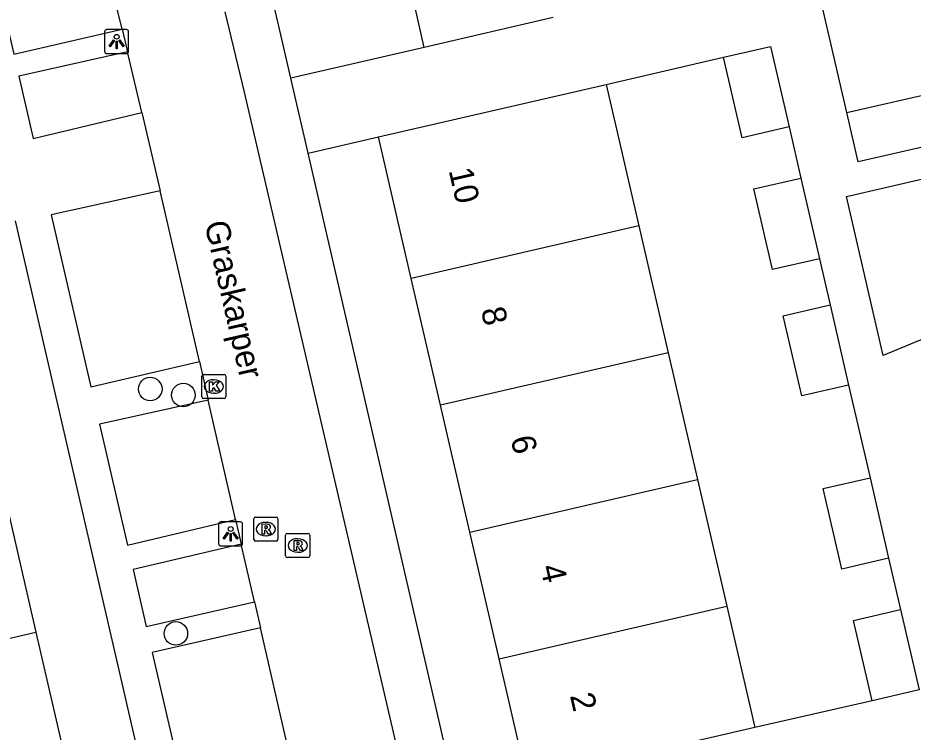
# Model space of a CAD drawing. Extents: x 156414 to 157775, y 382335 to 383765.
# Drawn here: x 157019.6 to 157056.8, y 383184.48 to 383214.14 of the extents above; entities that cross this region are included whole.
import ezdxf

# ---------------------------------------------------------------- set-up
doc = ezdxf.new("R2010")
doc.units = 0
for name, color, linetype in [('IMGEO_Boom', 7, 'Continuous'), ('IMGEO_Kolk', 7, 'Continuous'), ('IMGEO_Lichtpunt', 7, 'Continuous'), ('IMGEO_Openbare_ruimte_label', 7, 'Continuous'), ('IMGEO_Pand', 7, 'Continuous'), ('IMGEO_Pand_nummerreeks', 7, 'Continuous'), ('IMGEO_Rijbaan_lokaal_gesloten', 7, 'Continuous'), ('IMGEO_Rioolput', 7, 'Continuous'), ('IMGEO_Voetpad_open', 7, 'Continuous')]:
    doc.layers.add(name, color=color, linetype=linetype)

msp = doc.modelspace()

# ---------------------------------------------------------------- linework, layer by layer
at = {"layer": 'IMGEO_Boom'}
for centre in [(157025.101, 383198.729), (157026.478, 383198.479), (157026.166, 383188.581)]:
    msp.add_circle(centre, 0.489, dxfattribs=at)
at = {"layer": 'IMGEO_Kolk'}
for p, q in [((157027.242, 383198.408), (157027.242, 383199.26)), ((157027.317, 383199.334), (157028.169, 383199.334)), ((157027.73, 383199.114), (157027.755, 383199.114)), ((157028.243, 383199.26), (157028.243, 383198.408)), ((157028.169, 383198.334), (157027.317, 383198.334)), ((157027.753, 383198.554), (157027.728, 383198.554))]:
    msp.add_line(p, q, dxfattribs=at)
for points in [[(157027.242, 383198.408), (157027.242, 383199.26)], [(157027.317, 383199.334), (157028.169, 383199.334)], [(157027.563, 383199.034), (157027.686, 383199.034), (157027.686, 383198.883), (157027.816, 383199.034), (157027.98, 383199.034), (157027.834, 383198.883), (157027.987, 383198.634), (157027.835, 383198.634), (157027.75, 383198.798), (157027.686, 383198.731), (157027.686, 383198.634), (157027.563, 383198.634), (157027.563, 383199.034)], [(157028.243, 383199.26), (157028.243, 383198.408)], [(157028.169, 383198.334), (157027.317, 383198.334)]]:
    msp.add_lwpolyline(points, dxfattribs=at)
for centre, start, end in [((157027.319, 383199.258), 91.552, 178.448), ((157027.319, 383199.258), 91.552, 178.448), ((157028.167, 383199.258), 1.552, 88.448), ((157028.167, 383199.258), 1.552, 88.448), ((157027.319, 383198.41), 181.552, 268.448), ((157027.319, 383198.41), 181.552, 268.448), ((157028.167, 383198.41), 271.552, 358.448), ((157028.167, 383198.41), 271.552, 358.448)]:
    msp.add_arc(centre, 0.0765, start, end, dxfattribs=at)
for centre, major_axis, ratio, start_param, end_param in [((157027.729, 383198.834), (-0.387, 0.002), 0.722429, 4.712389, 7.853982), ((157027.754, 383198.834), (-0.39, 0.002), 0.717154, 1.570796, 4.712389)]:
    msp.add_ellipse(centre, major_axis=major_axis, ratio=ratio, start_param=start_param, end_param=end_param, dxfattribs=at)
at = {"layer": 'IMGEO_Lichtpunt'}
for p, q in [((157023.207, 383213.558), (157023.207, 383212.751)), ((157023.207, 383213.558), (157023.207, 383212.751)), ((157024.109, 383213.653), (157023.301, 383213.653)), ((157024.109, 383213.653), (157023.301, 383213.653)), ((157024.203, 383212.751), (157024.203, 383213.558)), ((157024.203, 383212.751), (157024.203, 383213.558)), ((157023.301, 383212.657), (157024.109, 383212.657)), ((157023.301, 383212.657), (157024.109, 383212.657)), ((157027.943, 383193.119), (157027.943, 383192.312)), ((157027.943, 383193.119), (157027.943, 383192.312)), ((157028.845, 383193.214), (157028.037, 383193.214)), ((157028.845, 383193.214), (157028.037, 383193.214)), ((157028.939, 383192.312), (157028.939, 383193.119)), ((157028.939, 383192.312), (157028.939, 383193.119)), ((157028.037, 383192.218), (157028.845, 383192.218)), ((157028.037, 383192.218), (157028.845, 383192.218))]:
    msp.add_line(p, q, dxfattribs=at)
for points in [[(157023.581, 383213.222), (157023.62, 383213.194), (157023.432, 383212.932), (157023.394, 383212.959), (157023.581, 383213.222)], [(157023.683, 383213.174), (157023.73, 383213.174), (157023.73, 383212.852), (157023.683, 383212.852), (157023.683, 383213.174)], [(157023.793, 383213.194), (157023.831, 383213.221), (157024.018, 383212.959), (157023.979, 383212.931), (157023.793, 383213.194)], [(157028.317, 383192.783), (157028.356, 383192.755), (157028.168, 383192.493), (157028.13, 383192.52), (157028.317, 383192.783)], [(157028.419, 383192.735), (157028.466, 383192.735), (157028.466, 383192.413), (157028.419, 383192.413), (157028.419, 383192.735)], [(157028.529, 383192.755), (157028.567, 383192.782), (157028.754, 383192.52), (157028.715, 383192.492), (157028.529, 383192.755)]]:
    msp.add_lwpolyline(points, dxfattribs=at)
for centre in [(157023.706, 383213.356), (157028.442, 383192.917)]:
    msp.add_circle(centre, 0.0994, dxfattribs=at)
for centre, start, end in [((157023.301, 383213.558), 90, 180), ((157023.301, 383213.558), 90, 180), ((157024.109, 383213.558), 0, 90), ((157024.109, 383213.558), 0, 90), ((157023.301, 383212.751), 180, 270), ((157023.301, 383212.751), 180, 270), ((157024.109, 383212.751), 270, 0), ((157024.109, 383212.751), 270, 360), ((157028.037, 383193.119), 90, 180), ((157028.037, 383193.119), 90, 180), ((157028.845, 383193.119), 0, 90), ((157028.845, 383193.119), 0, 90), ((157028.037, 383192.312), 180, 270), ((157028.037, 383192.312), 180, 270), ((157028.845, 383192.312), 270, 0), ((157028.845, 383192.312), 270, 360)]:
    msp.add_arc(centre, 0.0946, start, end, dxfattribs=at)
at = {"layer": 'IMGEO_Pand'}
for points in [[(157036.479, 383212.916), (157034.344, 383222.398)], [(157030.944, 383211.639), (157028.758, 383221.111)], [(157041.838, 383214.152), (157036.479, 383212.916)], [(157036.479, 383212.916), (157030.944, 383211.639)], [(157048.921, 383212.504), (157050.869, 383212.955), (157051.642, 383209.613)], [(157051.642, 383209.613), (157049.693, 383209.162), (157048.921, 383212.504)], [(157034.588, 383209.196), (157044.049, 383211.378)], [(157044.049, 383211.378), (157045.408, 383205.498)], [(157054.049, 383210.205), (157058.044, 383211.127), (157058.516, 383209.081)], [(157058.516, 383209.081), (157054.521, 383208.159), (157054.049, 383210.205)], [(157035.948, 383203.313), (157034.588, 383209.196)], [(157052.907, 383204.137), (157050.959, 383203.687), (157050.184, 383207.038), (157052.133, 383207.489)], [(157052.133, 383207.489), (157052.907, 383204.137)], [(157045.408, 383205.498), (157035.948, 383203.313)], [(157045.408, 383205.498), (157046.625, 383200.237)], [(157037.164, 383198.053), (157035.948, 383203.313)], [(157054.12, 383198.895), (157052.171, 383198.445), (157051.403, 383201.767), (157053.351, 383202.218)], [(157053.351, 383202.218), (157054.12, 383198.895)], [(157046.625, 383200.237), (157037.164, 383198.053)], [(157046.625, 383200.237), (157047.841, 383194.975)], [(157038.38, 383192.79), (157037.164, 383198.053)], [(157038.38, 383192.79), (157047.841, 383194.975)], [(157047.841, 383194.975), (157049.058, 383189.714)], [(157055.782, 383191.705), (157053.833, 383191.255), (157053.061, 383194.596), (157055.009, 383195.047)], [(157055.009, 383195.047), (157055.782, 383191.705)], [(157019.142, 383193.889), (157020.354, 383188.627)], [(157039.596, 383187.529), (157038.38, 383192.79)], [(157039.596, 383187.529), (157049.058, 383189.714)], [(157049.058, 383189.714), (157050.221, 383184.682)], [(157055.097, 383185.789), (157054.326, 383189.121), (157056.275, 383189.571)], [(157056.275, 383189.571), (157057.045, 383186.239), (157055.097, 383185.789)], [(157010.894, 383186.441), (157020.354, 383188.627)], [(157020.354, 383188.627), (157021.567, 383183.365)], [(157040.76, 383182.495), (157039.596, 383187.529)], [(157050.221, 383184.682), (157040.76, 383182.495)]]:
    msp.add_lwpolyline(points, dxfattribs=at)
at = {"layer": 'IMGEO_Rijbaan_lokaal_gesloten'}
for points in [[(157023.935, 383213.667), (157023.761, 383214.407), (157022.852, 383217.466)], [(157028.194, 383214.389), (157029.007, 383211.056), (157039.327, 383166.762), (157039.477, 383166.29)], [(157023.935, 383213.667), (157024.156, 383212.726)], [(157024.745, 383210.216), (157024.156, 383212.726)], [(157024.745, 383210.216), (157025.515, 383206.96)], [(157027.143, 383199.867), (157025.515, 383206.96)], [(157027.143, 383199.867), (157027.51, 383198.266)], [(157028.648, 383193.311), (157027.51, 383198.266)], [(157028.648, 383193.311), (157028.883, 383192.287)], [(157029.433, 383189.888), (157028.883, 383192.287)], [(157029.433, 383189.888), (157029.679, 383188.816)], [(157030.805, 383183.912), (157029.679, 383188.816)]]:
    msp.add_lwpolyline(points, dxfattribs=at)
at = {"layer": 'IMGEO_Rioolput'}
for p, q in [((157029.479, 383193.412), (157030.331, 383193.412)), ((157029.404, 383192.486), (157029.404, 383193.338)), ((157029.892, 383193.192), (157029.917, 383193.192)), ((157030.405, 383193.338), (157030.405, 383192.486)), ((157030.727, 383191.806), (157030.727, 383192.658)), ((157030.802, 383192.732), (157031.654, 383192.732)), ((157031.728, 383192.658), (157031.728, 383191.806)), ((157030.331, 383192.412), (157029.479, 383192.412)), ((157029.915, 383192.632), (157029.89, 383192.632)), ((157031.215, 383192.512), (157031.24, 383192.512)), ((157031.238, 383191.952), (157031.213, 383191.952)), ((157031.654, 383191.732), (157030.802, 383191.732))]:
    msp.add_line(p, q, dxfattribs=at)
for points in [[(157029.479, 383193.412), (157030.331, 383193.412)], [(157029.404, 383192.486), (157029.404, 383193.338)], [(157029.993, 383193.11), (157029.741, 383193.112), (157029.741, 383192.712)], [(157029.919, 383193.031), (157029.865, 383193.031), (157029.865, 383192.95)], [(157030.405, 383193.338), (157030.405, 383192.486)], [(157029.741, 383192.712), (157029.865, 383192.712), (157029.865, 383192.874), (157029.876, 383192.874)], [(157029.865, 383192.95), (157029.917, 383192.95)], [(157029.923, 383192.845), (157029.994, 383192.712), (157030.134, 383192.712), (157030.069, 383192.838)], [(157030.727, 383191.806), (157030.727, 383192.658)], [(157030.802, 383192.732), (157031.654, 383192.732)], [(157031.728, 383192.658), (157031.728, 383191.806)], [(157030.331, 383192.412), (157029.479, 383192.412)], [(157031.316, 383192.43), (157031.064, 383192.432), (157031.064, 383192.032)], [(157031.242, 383192.351), (157031.188, 383192.351), (157031.188, 383192.27)], [(157031.064, 383192.032), (157031.188, 383192.032), (157031.188, 383192.194), (157031.199, 383192.194)], [(157031.188, 383192.27), (157031.24, 383192.27)], [(157031.246, 383192.165), (157031.317, 383192.032), (157031.457, 383192.032), (157031.392, 383192.158)], [(157031.654, 383191.732), (157030.802, 383191.732)]]:
    msp.add_lwpolyline(points, dxfattribs=at)
for centre, radius, start, end in [((157029.481, 383193.336), 0.0765, 91.552, 178.448), ((157029.481, 383193.336), 0.0765, 91.552, 178.448), ((157030.329, 383193.336), 0.0765, 1.552, 88.448), ((157030.329, 383193.336), 0.0765, 1.552, 88.448), ((157029.925, 383192.935), 0.0964, 77.0061, 93.1865), ((157029.939, 383192.992), 0.0378, 276.6634, 79.6772), ((157029.992, 383193), 0.109, 350.3612, 89.416), ((157029.875, 383192.821), 0.0533, 26.0293, 88.6989), ((157029.901, 383193.139), 0.19, 274.7715, 282.9687), ((157029.99, 383193), 0.112, 277.5842, 350.9817), ((157029.974, 383192.785), 0.108, 29.5134, 73.7905), ((157030.804, 383192.656), 0.0765, 91.552, 178.448), ((157030.804, 383192.656), 0.0765, 91.552, 178.448), ((157031.652, 383192.656), 0.0765, 1.552, 88.448), ((157031.652, 383192.656), 0.0765, 1.552, 88.448), ((157029.481, 383192.488), 0.0765, 181.552, 268.448), ((157029.481, 383192.488), 0.0765, 181.552, 268.448), ((157030.329, 383192.488), 0.0765, 271.552, 358.448), ((157030.329, 383192.488), 0.0765, 271.552, 358.448), ((157031.248, 383192.255), 0.0964, 77.0061, 93.1865), ((157031.262, 383192.312), 0.0378, 276.6634, 79.6772), ((157031.315, 383192.32), 0.109, 350.3612, 89.416), ((157031.313, 383192.32), 0.112, 277.5842, 350.9817), ((157031.198, 383192.141), 0.0533, 26.0293, 88.6989), ((157031.224, 383192.459), 0.19, 274.7715, 282.9687), ((157031.297, 383192.105), 0.108, 29.5134, 73.7905), ((157030.804, 383191.808), 0.0765, 181.552, 268.448), ((157030.804, 383191.808), 0.0765, 181.552, 268.448), ((157031.652, 383191.808), 0.0765, 271.552, 358.448), ((157031.652, 383191.808), 0.0765, 271.552, 358.448)]:
    msp.add_arc(centre, radius, start, end, dxfattribs=at)
for centre, major_axis, ratio, start_param, end_param in [((157029.891, 383192.912), (-0.387, 0.002), 0.722429, 4.712389, 7.853982), ((157029.916, 383192.912), (-0.39, 0.002), 0.717154, 1.570796, 4.712389), ((157031.214, 383192.232), (-0.387, 0.002), 0.722429, 4.712389, 7.853982), ((157031.239, 383192.232), (-0.39, 0.002), 0.717154, 1.570796, 4.712389)]:
    msp.add_ellipse(centre, major_axis=major_axis, ratio=ratio, start_param=start_param, end_param=end_param, dxfattribs=at)
at = {"layer": 'IMGEO_Voetpad_open'}
for points in [[(157018.29, 383217.552), (157019.429, 383212.635), (157023.935, 383213.667)], [(157054.049, 383210.205), (157052.557, 383216.624)], [(157024.156, 383212.726), (157019.64, 383211.721), (157020.241, 383209.125), (157024.745, 383210.216)], [(157044.049, 383211.378), (157048.921, 383212.504)], [(157031.663, 383208.521), (157030.944, 383211.639)], [(157051.642, 383209.613), (157052.133, 383207.489)], [(157031.663, 383208.521), (157034.588, 383209.196)], [(157055.552, 383200.118), (157054.026, 383206.728), (157064.085, 383209.051), (157063.442, 383207.317), (157062.328, 383205.058), (157061.655, 383204.112), (157060.376, 383202.768), (157059.252, 383201.904), (157057.257, 383200.83), (157055.552, 383200.118)], [(157037.821, 383181.817), (157031.663, 383208.521)], [(157025.515, 383206.96), (157020.99, 383205.959), (157022.638, 383198.822), (157027.143, 383199.867)], [(157025.67, 383179.012), (157019.502, 383205.715)], [(157052.907, 383204.137), (157053.351, 383202.218)], [(157054.12, 383198.895), (157055.009, 383195.047)], [(157027.51, 383198.266), (157022.996, 383197.271), (157024.156, 383192.248), (157028.648, 383193.311)], [(157028.883, 383192.287), (157024.39, 383191.234), (157024.937, 383188.866), (157029.433, 383189.888)], [(157055.782, 383191.705), (157056.275, 383189.571)], [(157029.679, 383188.816), (157025.184, 383187.796), (157026.316, 383182.894), (157030.805, 383183.912)], [(157055.097, 383185.789), (157050.221, 383184.682)]]:
    msp.add_lwpolyline(points, dxfattribs=at)

# ---------------------------------------------------------------- texts
at = {"layer": 'IMGEO_Openbare_ruimte_label'}
msp.add_text('Graskarper', height=1, rotation=282.9516, dxfattribs=at).set_placement((157027.348, 383205.604))
at = {"layer": 'IMGEO_Pand_nummerreeks'}
for s, p in [('10', (157037.496, 383207.807)), ('8', (157038.834, 383202.018)), ('6', (157040.067, 383196.682)), ('4', (157041.302, 383191.341)), ('2', (157042.535, 383186.003))]:
    msp.add_text(s, height=1, rotation=283.0155, dxfattribs=at).set_placement(p)

doc.saveas('drawing.dxf')
